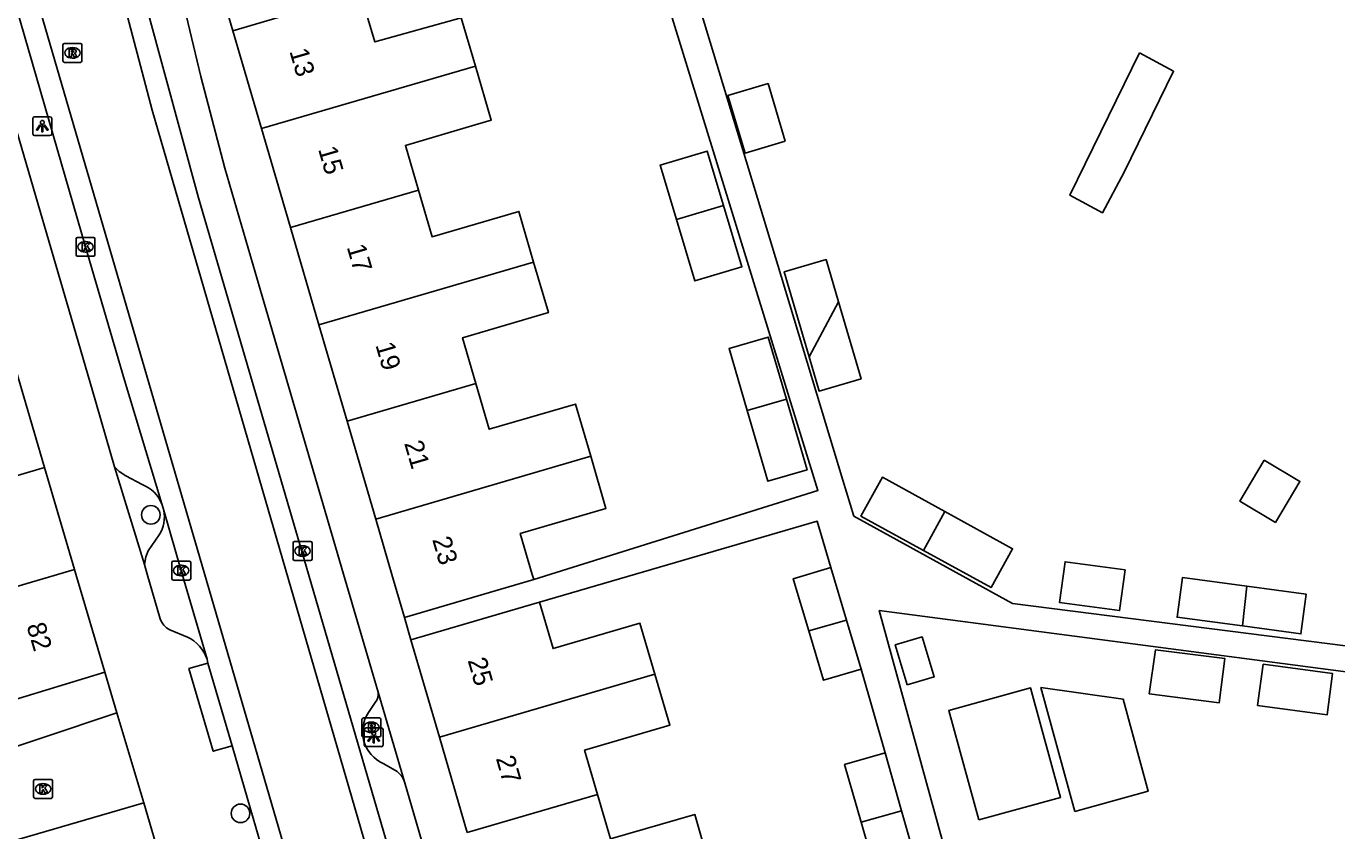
# Model space of a CAD drawing. Extents: x 159265 to 160143, y 383413 to 384319.
# Drawn here: x 159612.9 to 159682.1, y 383986.4 to 384028.9 of the extents above; entities that cross this region are included whole.
import ezdxf

# ---------------------------------------------------------------- set-up
doc = ezdxf.new("R2010")
doc.units = 0
for name, color, linetype in [('IMGEO_Boom', 7, 'Continuous'), ('IMGEO_Brandkraan', 7, 'Continuous'), ('IMGEO_Kolk', 7, 'Continuous'), ('IMGEO_Lichtpunt', 7, 'Continuous'), ('IMGEO_Pand', 7, 'Continuous'), ('IMGEO_Pand_nummerreeks', 7, 'Continuous'), ('IMGEO_Parkeervlak_open', 7, 'Continuous'), ('IMGEO_Rijbaan_lokaal_gesloten', 7, 'Continuous'), ('IMGEO_Rioolput', 7, 'Continuous'), ('IMGEO_Voetpad_open', 7, 'Continuous')]:
    doc.layers.add(name, color=color, linetype=linetype)

msp = doc.modelspace()

# ---------------------------------------------------------------- linework, layer by layer
at = {"layer": 'IMGEO_Boom'}
for centre in [(159619.464, 384003.137), (159624.2, 383987.368)]:
    msp.add_circle(centre, 0.489, dxfattribs=at)
at = {"layer": 'IMGEO_Brandkraan'}
for p, q in [((159630.612, 383991.485), (159630.612, 383992.337)), ((159630.687, 383992.411), (159631.539, 383992.411)), ((159631.1, 383992.191), (159631.125, 383992.191)), ((159631.613, 383992.337), (159631.613, 383991.485)), ((159631.123, 383991.631), (159631.098, 383991.631)), ((159631.539, 383991.411), (159630.687, 383991.411))]:
    msp.add_line(p, q, dxfattribs=at)
for points in [[(159630.612, 383991.485), (159630.612, 383992.337)], [(159630.687, 383992.411), (159631.539, 383992.411)], [(159631.613, 383992.337), (159631.613, 383991.485)], [(159630.96, 383992.111), (159630.96, 383991.711), (159631.173, 383991.711)], [(159631.191, 383992.111), (159630.96, 383992.111)], [(159631.139, 383992.03), (159631.085, 383992.03), (159631.085, 383991.954)], [(159631.085, 383991.954), (159631.138, 383991.954)], [(159631.147, 383991.878), (159631.085, 383991.878), (159631.085, 383991.797)], [(159631.085, 383991.797), (159631.147, 383991.797)], [(159631.539, 383991.411), (159630.687, 383991.411)]]:
    msp.add_lwpolyline(points, dxfattribs=at)
for centre, radius, start, end in [((159630.689, 383992.335), 0.0765, 91.55205, 178.44795), ((159630.689, 383992.335), 0.0765, 91.55205, 178.44795), ((159631.537, 383992.335), 0.0765, 1.55205, 88.44795), ((159631.537, 383992.335), 0.0765, 1.55205, 88.44795), ((159630.689, 383991.487), 0.0765, 181.55205, 268.44795), ((159630.689, 383991.487), 0.0765, 181.55205, 268.44795), ((159631.14, 383991.992), 0.0379, 267.82845, 90.93552), ((159631.148, 383991.837), 0.0404, 269.87594, 90.50774), ((159631.179, 383991.962), 0.251, 268.66757, 293.53466), ((159631.195, 383991.966), 0.145, 59.4692, 91.53667), ((159631.22, 383992.013), 0.0922, 285.51372, 58.15012), ((159631.225, 383991.821), 0.105, 301.31148, 78.98903), ((159631.537, 383991.487), 0.0765, 271.55205, 358.44795), ((159631.537, 383991.487), 0.0765, 271.55205, 358.44795)]:
    msp.add_arc(centre, radius, start, end, dxfattribs=at)
for centre, major_axis, ratio, start_param, end_param in [((159631.099, 383991.911), (-0.387, 0.002), 0.722429, 4.712389, 7.853982), ((159631.124, 383991.911), (-0.39, 0.002), 0.717154, 1.570796, 4.712389)]:
    msp.add_ellipse(centre, major_axis=major_axis, ratio=ratio, start_param=start_param, end_param=end_param, dxfattribs=at)
at = {"layer": 'IMGEO_Kolk'}
for p, q in [((159615.587, 384017.793), (159616.439, 384017.793)), ((159615.512, 384016.867), (159615.512, 384017.719)), ((159616, 384017.573), (159616.025, 384017.573)), ((159616.513, 384017.719), (159616.513, 384016.867)), ((159616.439, 384016.793), (159615.587, 384016.793)), ((159616.023, 384017.013), (159615.998, 384017.013)), ((159626.976, 384000.803), (159626.976, 384001.655)), ((159627.051, 384001.729), (159627.903, 384001.729)), ((159627.464, 384001.509), (159627.489, 384001.509)), ((159627.977, 384001.655), (159627.977, 384000.803)), ((159620.567, 383999.769), (159620.567, 384000.621)), ((159620.642, 384000.695), (159621.494, 384000.695)), ((159621.055, 384000.475), (159621.08, 384000.475)), ((159621.568, 384000.621), (159621.568, 383999.769)), ((159627.903, 384000.729), (159627.051, 384000.729)), ((159627.487, 384000.949), (159627.462, 384000.949)), ((159621.078, 383999.915), (159621.053, 383999.915)), ((159621.494, 383999.695), (159620.642, 383999.695)), ((159613.271, 383988.236), (159613.271, 383989.088)), ((159613.346, 383989.162), (159614.198, 383989.162)), ((159613.759, 383988.942), (159613.784, 383988.942)), ((159614.272, 383989.088), (159614.272, 383988.236)), ((159614.198, 383988.162), (159613.346, 383988.162)), ((159613.782, 383988.382), (159613.757, 383988.382))]:
    msp.add_line(p, q, dxfattribs=at)
for points in [[(159615.587, 384017.793), (159616.439, 384017.793)], [(159615.512, 384016.867), (159615.512, 384017.719)], [(159615.833, 384017.493), (159615.956, 384017.493), (159615.956, 384017.342), (159616.086, 384017.493), (159616.25, 384017.493), (159616.104, 384017.342), (159616.257, 384017.093), (159616.105, 384017.093), (159616.02, 384017.257), (159615.956, 384017.19), (159615.956, 384017.093), (159615.833, 384017.093), (159615.833, 384017.493)], [(159616.513, 384017.719), (159616.513, 384016.867)], [(159616.439, 384016.793), (159615.587, 384016.793)], [(159626.976, 384000.803), (159626.976, 384001.655)], [(159627.051, 384001.729), (159627.903, 384001.729)], [(159627.297, 384001.429), (159627.42, 384001.429), (159627.42, 384001.278), (159627.55, 384001.429), (159627.714, 384001.429), (159627.568, 384001.278), (159627.721, 384001.029), (159627.569, 384001.029), (159627.484, 384001.193), (159627.42, 384001.126), (159627.42, 384001.029), (159627.297, 384001.029), (159627.297, 384001.429)], [(159627.977, 384001.655), (159627.977, 384000.803)], [(159620.567, 383999.769), (159620.567, 384000.621)], [(159620.642, 384000.695), (159621.494, 384000.695)], [(159621.568, 384000.621), (159621.568, 383999.769)], [(159627.903, 384000.729), (159627.051, 384000.729)], [(159620.888, 384000.395), (159621.011, 384000.395), (159621.011, 384000.244), (159621.141, 384000.395), (159621.305, 384000.395), (159621.159, 384000.244), (159621.312, 383999.995), (159621.16, 383999.995), (159621.075, 384000.159), (159621.011, 384000.092), (159621.011, 383999.995), (159620.888, 383999.995), (159620.888, 384000.395)], [(159621.494, 383999.695), (159620.642, 383999.695)], [(159613.271, 383988.236), (159613.271, 383989.088)], [(159613.346, 383989.162), (159614.198, 383989.162)], [(159613.592, 383988.862), (159613.715, 383988.862), (159613.715, 383988.711), (159613.845, 383988.862), (159614.009, 383988.862), (159613.863, 383988.711), (159614.016, 383988.462), (159613.864, 383988.462), (159613.779, 383988.626), (159613.715, 383988.559), (159613.715, 383988.462), (159613.592, 383988.462), (159613.592, 383988.862)], [(159614.272, 383989.088), (159614.272, 383988.236)], [(159614.198, 383988.162), (159613.346, 383988.162)]]:
    msp.add_lwpolyline(points, dxfattribs=at)
for centre, start, end in [((159615.589, 384017.717), 91.55205, 178.44795), ((159615.589, 384017.717), 91.55205, 178.44795), ((159616.437, 384017.717), 1.55205, 88.44795), ((159616.437, 384017.717), 1.55205, 88.44795), ((159615.589, 384016.869), 181.55205, 268.44795), ((159615.589, 384016.869), 181.55205, 268.44795), ((159616.437, 384016.869), 271.55205, 358.44795), ((159616.437, 384016.869), 271.55205, 358.44795), ((159627.053, 384001.653), 91.55205, 178.44795), ((159627.053, 384001.653), 91.55205, 178.44795), ((159627.901, 384001.653), 1.55205, 88.44795), ((159627.901, 384001.653), 1.55205, 88.44795), ((159620.644, 384000.619), 91.55205, 178.44795), ((159620.644, 384000.619), 91.55205, 178.44795), ((159621.492, 384000.619), 1.55205, 88.44795), ((159621.492, 384000.619), 1.55205, 88.44795), ((159627.053, 384000.805), 181.55205, 268.44795), ((159627.053, 384000.805), 181.55205, 268.44795), ((159627.901, 384000.805), 271.55205, 358.44795), ((159627.901, 384000.805), 271.55205, 358.44795), ((159620.644, 383999.771), 181.55205, 268.44795), ((159620.644, 383999.771), 181.55205, 268.44795), ((159621.492, 383999.771), 271.55205, 358.44795), ((159621.492, 383999.771), 271.55205, 358.44795), ((159613.348, 383989.086), 91.55205, 178.44795), ((159613.348, 383989.086), 91.55205, 178.44795), ((159614.196, 383989.086), 1.55205, 88.44795), ((159614.196, 383989.086), 1.55205, 88.44795), ((159613.348, 383988.238), 181.55205, 268.44795), ((159613.348, 383988.238), 181.55205, 268.44795), ((159614.196, 383988.238), 271.55205, 358.44795), ((159614.196, 383988.238), 271.55205, 358.44795)]:
    msp.add_arc(centre, 0.0765, start, end, dxfattribs=at)
for centre, major_axis, ratio, start_param, end_param in [((159615.999, 384017.293), (-0.387, 0.002), 0.722429, 4.712389, 7.853982), ((159616.024, 384017.293), (-0.39, 0.002), 0.717154, 1.570796, 4.712389), ((159627.463, 384001.229), (-0.387, 0.002), 0.722429, 4.712389, 7.853982), ((159627.488, 384001.229), (-0.39, 0.002), 0.717154, 1.570796, 4.712389), ((159621.054, 384000.195), (-0.387, 0.002), 0.722429, 4.712389, 7.853982), ((159621.079, 384000.195), (-0.39, 0.002), 0.717154, 1.570796, 4.712389), ((159613.758, 383988.662), (-0.387, 0.002), 0.722429, 4.712389, 7.853982), ((159613.783, 383988.662), (-0.39, 0.002), 0.717154, 1.570796, 4.712389)]:
    msp.add_ellipse(centre, major_axis=major_axis, ratio=ratio, start_param=start_param, end_param=end_param, dxfattribs=at)
at = {"layer": 'IMGEO_Lichtpunt'}
for p, q in [((159613.23, 384024.07), (159613.23, 384023.263)), ((159613.23, 384024.07), (159613.23, 384023.263)), ((159614.132, 384024.165), (159613.324, 384024.165)), ((159614.132, 384024.165), (159613.324, 384024.165)), ((159614.226, 384023.263), (159614.226, 384024.07)), ((159614.226, 384023.263), (159614.226, 384024.07)), ((159613.324, 384023.169), (159614.132, 384023.169)), ((159613.324, 384023.169), (159614.132, 384023.169)), ((159630.737, 383991.794), (159630.737, 383990.987)), ((159630.737, 383991.794), (159630.737, 383990.987)), ((159631.639, 383991.889), (159630.831, 383991.889)), ((159631.639, 383991.889), (159630.831, 383991.889)), ((159631.733, 383990.987), (159631.733, 383991.794)), ((159631.733, 383990.987), (159631.733, 383991.794)), ((159630.831, 383990.893), (159631.639, 383990.893)), ((159630.831, 383990.893), (159631.639, 383990.893))]:
    msp.add_line(p, q, dxfattribs=at)
for points in [[(159613.604, 384023.734), (159613.643, 384023.706), (159613.455, 384023.444), (159613.417, 384023.471), (159613.604, 384023.734)], [(159613.706, 384023.686), (159613.753, 384023.686), (159613.753, 384023.364), (159613.706, 384023.364), (159613.706, 384023.686)], [(159613.816, 384023.706), (159613.854, 384023.733), (159614.041, 384023.471), (159614.002, 384023.443), (159613.816, 384023.706)], [(159631.111, 383991.458), (159631.15, 383991.43), (159630.962, 383991.168), (159630.924, 383991.195), (159631.111, 383991.458)], [(159631.323, 383991.43), (159631.361, 383991.457), (159631.548, 383991.195), (159631.509, 383991.167), (159631.323, 383991.43)], [(159631.213, 383991.41), (159631.26, 383991.41), (159631.26, 383991.088), (159631.213, 383991.088), (159631.213, 383991.41)]]:
    msp.add_lwpolyline(points, dxfattribs=at)
for centre in [(159613.729, 384023.868), (159631.236, 383991.592)]:
    msp.add_circle(centre, 0.0994, dxfattribs=at)
for centre, start, end in [((159613.324, 384024.07), 90, 180), ((159613.324, 384024.07), 90, 180), ((159614.132, 384024.07), 0, 90), ((159614.132, 384024.07), 0, 90), ((159613.324, 384023.263), 180, 270), ((159613.324, 384023.263), 180, 270), ((159614.132, 384023.263), 270, 0), ((159614.132, 384023.263), 270, 360), ((159630.831, 383991.794), 90, 180), ((159630.831, 383991.794), 90, 180), ((159631.639, 383991.794), 0, 90), ((159631.639, 383991.794), 0, 90), ((159630.831, 383990.987), 180, 270), ((159630.831, 383990.987), 180, 270), ((159631.639, 383990.987), 270, 0), ((159631.639, 383990.987), 270, 360)]:
    msp.add_arc(centre, 0.0946, start, end, dxfattribs=at)
at = {"layer": 'IMGEO_Pand'}
for points in [[(159623.795, 384028.709), (159628.582, 384030.107), (159630.543, 384030.679), (159631.29, 384028.121), (159635.861, 384029.39), (159636.607, 384026.838)], [(159623.795, 384028.709), (159625.308, 384023.538)], [(159671.682, 384027.536), (159673.483, 384026.566), (159670.878, 384021.242), (159669.723, 384019.097), (159668.005, 384020.022), (159671.682, 384027.536)], [(159625.308, 384023.538), (159636.607, 384026.838)], [(159636.607, 384026.838), (159637.442, 384023.98), (159636.588, 384023.73), (159632.908, 384022.655), (159633.599, 384020.288)], [(159652.974, 384022.88), (159650.849, 384022.245), (159649.94, 384025.283), (159652.066, 384025.919), (159652.974, 384022.88)], [(159625.308, 384023.538), (159626.835, 384018.313)], [(159647.225, 384018.745), (159646.369, 384021.611), (159648.852, 384022.352), (159649.713, 384019.472)], [(159626.835, 384018.313), (159633.599, 384020.288)], [(159633.599, 384020.288), (159634.317, 384017.828), (159638.9, 384019.166), (159639.68, 384016.492)], [(159649.713, 384019.472), (159650.679, 384016.239), (159648.195, 384015.497), (159647.225, 384018.745)], [(159647.225, 384018.745), (159649.713, 384019.472)], [(159628.337, 384013.18), (159626.835, 384018.313)], [(159639.68, 384016.492), (159628.337, 384013.18)], [(159639.68, 384016.492), (159640.461, 384013.819), (159635.927, 384012.494), (159636.633, 384010.077)], [(159654.232, 384011.485), (159652.918, 384015.977), (159655.13, 384016.624), (159655.783, 384014.391)], [(159655.783, 384014.391), (159656.973, 384010.322), (159654.761, 384009.675), (159654.232, 384011.485)], [(159654.232, 384011.485), (159655.783, 384014.391)], [(159629.826, 384008.088), (159628.337, 384013.18)], [(159653.029, 384009.249), (159652.069, 384012.53), (159650.005, 384011.926), (159650.964, 384008.646)], [(159613.85, 384005.639), (159612.202, 384011.243)], [(159636.633, 384010.077), (159629.826, 384008.088)], [(159636.633, 384010.077), (159637.339, 384007.66), (159641.887, 384008.99), (159642.694, 384006.23)], [(159650.964, 384008.646), (159653.029, 384009.249)], [(159650.964, 384008.646), (159652.055, 384004.913), (159654.12, 384005.517), (159653.029, 384009.249)], [(159631.339, 384002.913), (159629.826, 384008.088)], [(159631.339, 384002.913), (159642.694, 384006.23)], [(159642.694, 384006.23), (159643.5, 384003.471), (159638.976, 384002.15), (159639.612, 383999.982), (159639.69, 383999.714)], [(159678.273, 384006.02), (159680.151, 384004.901), (159678.864, 384002.74), (159676.985, 384003.858), (159678.273, 384006.02)], [(159602.301, 384002.244), (159605.254, 384003.112), (159605.787, 384003.266), (159613.85, 384005.639)], [(159615.437, 384000.245), (159613.85, 384005.639)], [(159660.269, 384001.258), (159656.97, 384003.071), (159658.099, 384005.126), (159661.398, 384003.313)], [(159661.398, 384003.313), (159664.974, 384001.347), (159663.845, 383999.293), (159660.269, 384001.258)], [(159660.269, 384001.258), (159661.398, 384003.313)], [(159632.859, 383997.719), (159632.196, 383999.984), (159631.339, 384002.913)], [(159670.917, 384000.235), (159670.626, 383998.079), (159667.46, 383998.506), (159667.75, 384000.661), (159670.917, 384000.235)], [(159615.437, 384000.245), (159599.464, 383995.543), (159597.74, 383995.059)], [(159617.029, 383994.834), (159615.509, 384000), (159615.437, 384000.245)], [(159654.213, 383997.003), (159653.389, 383999.764), (159655.384, 384000.358)], [(159656.213, 383997.579), (159655.384, 384000.358)], [(159677.121, 383997.267), (159673.668, 383997.732), (159673.95, 383999.826), (159677.342, 383999.369)], [(159632.859, 383997.719), (159637.646, 383999.117), (159639.69, 383999.714)], [(159677.342, 383999.369), (159680.485, 383998.946), (159680.203, 383996.852), (159677.121, 383997.267)], [(159677.342, 383999.369), (159677.121, 383997.267)], [(159639.998, 383998.52), (159637.996, 383997.936), (159633.204, 383996.537)], [(159646.087, 383994.718), (159645.299, 383997.416), (159640.712, 383996.076), (159639.998, 383998.52)], [(159656.213, 383997.579), (159654.213, 383997.003)], [(159656.984, 383994.994), (159654.989, 383994.399), (159654.213, 383997.003)], [(159656.984, 383994.994), (159656.213, 383997.579)], [(159634.706, 383991.395), (159633.204, 383996.537)], [(159659.412, 383994.157), (159658.782, 383996.27), (159660.202, 383996.694), (159660.832, 383994.58), (159659.412, 383994.157)], [(159672.186, 383993.682), (159672.534, 383996.015), (159676.19, 383995.543), (159675.887, 383993.203), (159672.186, 383993.682)], [(159597.74, 383995.059), (159598.549, 383992.233), (159600.265, 383992.746), (159602.655, 383993.46), (159603.519, 383990.7), (159617.029, 383994.834)], [(159677.921, 383993.065), (159678.215, 383995.246), (159681.88, 383994.752), (159681.586, 383992.571), (159677.921, 383993.065)], [(159634.706, 383991.395), (159646.087, 383994.718)], [(159646.087, 383994.718), (159646.875, 383992.022), (159642.375, 383990.708), (159643.061, 383988.363)], [(159663.19, 383987.022), (159661.606, 383992.812), (159665.927, 383993.995), (159667.512, 383988.205), (159663.19, 383987.022)], [(159668.263, 383987.476), (159666.472, 383994.022), (159670.813, 383993.406), (159672.145, 383988.538), (159668.263, 383987.476)], [(159636.178, 383986.353), (159634.706, 383991.395)], [(159656.977, 383986.898), (159656.104, 383989.955), (159658.244, 383990.566)], [(159659.117, 383987.509), (159658.244, 383990.566)], [(159643.061, 383988.363), (159636.178, 383986.353)], [(159648.996, 383984.546), (159648.188, 383987.315), (159643.745, 383986.018), (159643.061, 383988.363)], [(159600.104, 383980.555), (159611.223, 383985.63), (159619.095, 383987.923)], [(159619.095, 383987.923), (159621.234, 383980.578)], [(159659.117, 383987.509), (159656.977, 383986.898)], [(159660.612, 383982.277), (159659.117, 383987.509)], [(159656.977, 383986.898), (159658.472, 383981.666), (159660.612, 383982.277)]]:
    msp.add_lwpolyline(points, dxfattribs=at)
at = {"layer": 'IMGEO_Parkeervlak_open'}
for points in [[(159619.003, 384004.734), (159618.145, 384005.202), (159617.796, 384005.432), (159617.537, 384005.679)], [(159619.129, 384000.507), (159619.194, 384000.921), (159619.329, 384001.234), (159619.907, 384002.084)], [(159631.32, 383993.226), (159630.955, 383992.698)], [(159631.733, 383990.006), (159632.394, 383989.637)]]:
    msp.add_lwpolyline(points, dxfattribs=at)
for centre, radius, start, end in [((159618.362, 384003.038), 1.813, 21.92348, 69.30026), ((159618.366, 384003.035), 1.81, 328.32782, 10.55163), ((159630.77, 383993.669), 0.706, 321.14472, 8.16655), ((159632.489, 383991.683), 1.84, 146.51079, 245.72826), ((159631.79, 383988.676), 1.135, 18.06339, 57.84273)]:
    msp.add_arc(centre, radius, start, end, dxfattribs=at)
at = {"layer": 'IMGEO_Rijbaan_lokaal_gesloten'}
for points in [[(159617.785, 384031.248), (159617.87, 384030.824), (159619.532, 384024.506), (159642.94, 383943.962)], [(159618.934, 384031.339), (159618.966, 384031.194), (159618.998, 384031.049), (159619.292, 384029.772), (159621.981, 384019.881), (159627.798, 384000), (159644.044, 383944.284)], [(159620.044, 384003.715), (159618.072, 384010.257), (159616.014, 384017.294), (159612.139, 384030.718)], [(159613.293, 384030.894), (159638.993, 383942.811)], [(159620.146, 384003.366), (159620.044, 384003.715)], [(159622.431, 383995.515), (159621.125, 384000), (159620.146, 384003.366)], [(159622.476, 383995.308), (159622.431, 383995.515)], [(159622.476, 383995.308), (159623.756, 383990.941)], [(159626.097, 383982.875), (159623.756, 383990.941)]]:
    msp.add_lwpolyline(points, dxfattribs=at)
at = {"layer": 'IMGEO_Rioolput'}
for p, q in [((159614.82, 384027.112), (159614.82, 384027.964)), ((159614.895, 384028.038), (159615.747, 384028.038)), ((159615.308, 384027.818), (159615.333, 384027.818)), ((159615.821, 384027.964), (159615.821, 384027.112)), ((159615.747, 384027.038), (159614.895, 384027.038)), ((159615.331, 384027.258), (159615.306, 384027.258))]:
    msp.add_line(p, q, dxfattribs=at)
for points in [[(159614.82, 384027.112), (159614.82, 384027.964)], [(159614.895, 384028.038), (159615.747, 384028.038)], [(159615.409, 384027.736), (159615.157, 384027.738), (159615.157, 384027.338)], [(159615.157, 384027.338), (159615.281, 384027.338), (159615.281, 384027.5), (159615.292, 384027.5)], [(159615.335, 384027.657), (159615.281, 384027.657), (159615.281, 384027.576)], [(159615.281, 384027.576), (159615.333, 384027.576)], [(159615.339, 384027.471), (159615.41, 384027.338), (159615.55, 384027.338), (159615.485, 384027.464)], [(159615.821, 384027.964), (159615.821, 384027.112)], [(159615.747, 384027.038), (159614.895, 384027.038)]]:
    msp.add_lwpolyline(points, dxfattribs=at)
for centre, radius, start, end in [((159614.897, 384027.962), 0.0765, 91.55205, 178.44795), ((159614.897, 384027.962), 0.0765, 91.55205, 178.44795), ((159615.291, 384027.447), 0.0533, 26.02933, 88.69889), ((159615.317, 384027.765), 0.19, 274.7715, 282.96867), ((159615.341, 384027.561), 0.0964, 77.00612, 93.18647), ((159615.355, 384027.618), 0.0378, 276.66336, 79.67722), ((159615.408, 384027.626), 0.109, 350.36119, 89.41601), ((159615.406, 384027.626), 0.112, 277.58423, 350.98172), ((159615.39, 384027.411), 0.108, 29.51342, 73.79051), ((159615.745, 384027.962), 0.0765, 1.55205, 88.44795), ((159615.745, 384027.962), 0.0765, 1.55205, 88.44795), ((159614.897, 384027.114), 0.0765, 181.55205, 268.44795), ((159614.897, 384027.114), 0.0765, 181.55205, 268.44795), ((159615.745, 384027.114), 0.0765, 271.55205, 358.44795), ((159615.745, 384027.114), 0.0765, 271.55205, 358.44795)]:
    msp.add_arc(centre, radius, start, end, dxfattribs=at)
for centre, major_axis, ratio, start_param, end_param in [((159615.307, 384027.538), (-0.387, 0.002), 0.722429, 4.712389, 7.853982), ((159615.332, 384027.538), (-0.39, 0.002), 0.717154, 1.570796, 4.712389)]:
    msp.add_ellipse(centre, major_axis=major_axis, ratio=ratio, start_param=start_param, end_param=end_param, dxfattribs=at)
at = {"layer": 'IMGEO_Voetpad_open'}
for points in [[(159642.638, 384044.176), (159644.363, 384043.434), (159652.75, 384015.74), (159656.009, 384004.978), (159656.587, 384003.071), (159664.966, 383998.457), (159687.827, 383995.544), (159688.001, 383995.871)], [(159620.576, 384033.195), (159620.95, 384031.164), (159622.1, 384026.299), (159623.371, 384021.442), (159625.336, 384014.682), (159629.645, 384000), (159631.469, 383993.769)], [(159623.457, 384029.855), (159623.795, 384028.709)], [(159639.69, 383999.714), (159654.699, 384004.43), (159646.861, 384029.848)], [(159617.537, 384005.679), (159616.373, 384009.758), (159611.186, 384027.442)], [(159617.537, 384005.679), (159619.129, 384000.507)], [(159655.384, 384000.358), (159654.657, 384002.796), (159639.998, 383998.52)], [(159619.955, 383997.649), (159619.276, 384000), (159619.129, 384000.507)], [(159633.204, 383996.537), (159632.859, 383997.719)], [(159702.105, 383965.479), (159694.64, 383993.266), (159657.934, 383998.086), (159662.19, 383982.569)], [(159621.395, 383996.679), (159620.465, 383997.061)], [(159623.756, 383990.941), (159622.758, 383990.648), (159621.478, 383995.015), (159622.476, 383995.308)], [(159658.244, 383990.566), (159656.984, 383994.994)], [(159617.673, 383992.679), (159617.029, 383994.834)], [(159631.469, 383993.769), (159632.869, 383989.028)], [(159617.673, 383992.679), (159609.702, 383990.016), (159607.28, 383989.207), (159598.01, 383985.458)], [(159619.095, 383987.923), (159617.673, 383992.679)], [(159632.869, 383989.028), (159640.731, 383962.027)]]:
    msp.add_lwpolyline(points, dxfattribs=at)
for centre, radius, start, end in [((159620.908, 383997.96), 1.002, 198.08852, 243.78474), ((159620.576, 383994.907), 1.953, 18.15212, 65.18825)]:
    msp.add_arc(centre, radius, start, end, dxfattribs=at)

# ---------------------------------------------------------------- texts
at = {"layer": 'IMGEO_Pand_nummerreeks'}
for s, rotation, p in [('13', 286.31763, (159626.774, 384027.63)), ('15', 286.31763, (159628.289, 384022.457)), ('17', 286.31763, (159629.803, 384017.284)), ('19', 286.31763, (159631.317, 384012.111)), ('21', 286.31763, (159632.837, 384006.917)), ('23', 286.44368, (159634.316, 384001.837)), ('82', 286.39784, (159612.889, 383997.286)), ('25', 286.06553, (159636.19, 383995.453)), ('27', 286.06553, (159637.68, 383990.277))]:
    msp.add_text(s, height=1, rotation=rotation, dxfattribs=at).set_placement(p)

doc.saveas('drawing.dxf')
